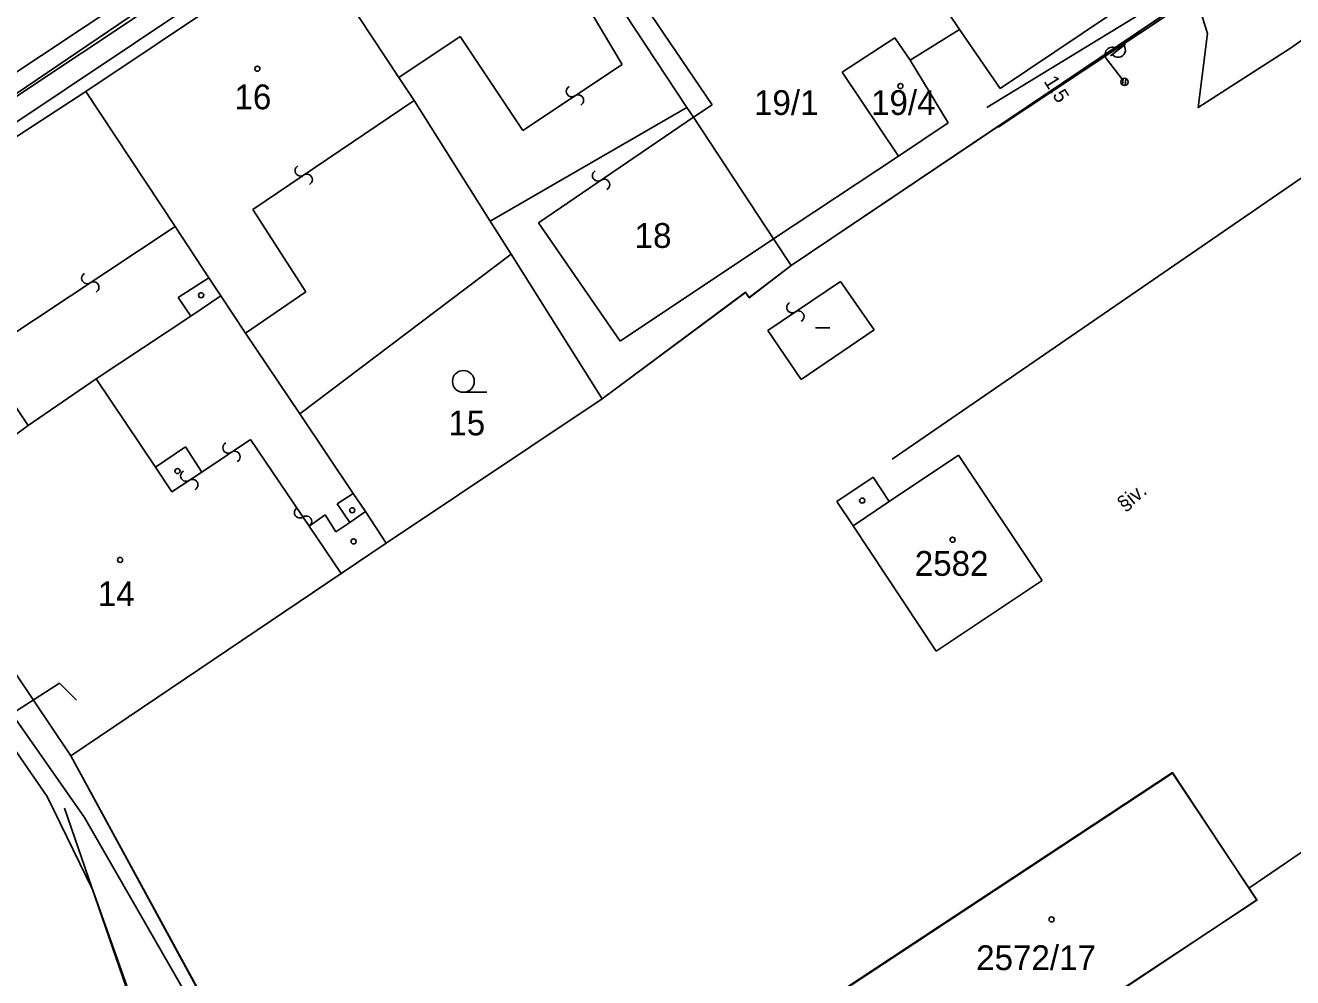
# Model space of a CAD drawing. Extents: x -469926 to -462499, y -1098642 to -1092733.
# Drawn here: x -464462.3 to -464375.3, y -1094641.5 to -1094576.2 of the extents above; entities that cross this region are included whole.
import ezdxf

# ---------------------------------------------------------------- set-up
doc = ezdxf.new("R2010")
doc.units = 0
for name, color, linetype in [('Vrstva 1', 7, 'Continuous'), ('Vrstva 10', 7, 'Continuous'), ('Vrstva 14', 7, 'Continuous'), ('Vrstva 25', 7, 'Continuous'), ('Vrstva 29', 7, 'Continuous'), ('Vrstva 4', 7, 'Continuous'), ('Vrstva 50', 7, 'Continuous'), ('Vrstva 51', 7, 'Continuous'), ('Vrstva 52', 7, 'Continuous'), ('Vrstva 54', 7, 'Continuous'), ('Vrstva 55', 7, 'Continuous'), ('Vrstva 6', 7, 'Continuous'), ('Vrstva 8', 7, 'Continuous')]:
    doc.layers.add(name, color=color, linetype=linetype)

msp = doc.modelspace()

# ---------------------------------------------------------------- linework, layer by layer
at = {"layer": 'Vrstva 1'}
for p, q in [((-464416.89, -1094581.84), (-464424.65, -1094570.05)), ((-464442.79, -1094570.48), (-464458.13, -1094580.75)), ((-464436.64, -1094579.79), (-464442.79, -1094570.48)), ((-464409.74, -1094592.69), (-464378.69, -1094571.79)), ((-464398.19, -1094576.49), (-464401.26, -1094571.92)), ((-464384.74, -1094573.39), (-464395.39, -1094580.54)), ((-464406.23, -1094579.42), (-464402.63, -1094577.06)), ((-464402.63, -1094577.06), (-464401.58, -1094578.6)), ((-464398.19, -1094576.49), (-464401.58, -1094578.6)), ((-464395.39, -1094580.54), (-464398.19, -1094576.49)), ((-464401.58, -1094578.6), (-464398.97, -1094582.9)), ((-464402.38, -1094585.18), (-464406.23, -1094579.42)), ((-464435.6, -1094581.37), (-464436.64, -1094579.79)), ((-464458.13, -1094580.75), (-464474.5, -1094591.41)), ((-464458.13, -1094580.75), (-464452, -1094590.01)), ((-464430.39, -1094589.64), (-464435.6, -1094581.37)), ((-464416.89, -1094581.84), (-464430.39, -1094589.64)), ((-464416.44, -1094582.52), (-464416.89, -1094581.84)), ((-464410.94, -1094590.87), (-464416.44, -1094582.52)), ((-464398.97, -1094582.9), (-464402.38, -1094585.18)), ((-464402.38, -1094585.18), (-464410.94, -1094590.87)), ((-464452, -1094590.01), (-464449.68, -1094593.53)), ((-464430.39, -1094589.64), (-464428.95, -1094591.92)), ((-464410.94, -1094590.87), (-464409.74, -1094592.69)), ((-464443.45, -1094602.87), (-464428.95, -1094591.92)), ((-464428.95, -1094591.92), (-464422.71, -1094601.84)), ((-464412.62, -1094594.9), (-464409.74, -1094592.69)), ((-464449.68, -1094593.53), (-464448.85, -1094594.78)), ((-464450.92, -1094596.16), (-464448.85, -1094594.78)), ((-464448.85, -1094594.78), (-464447.17, -1094597.32)), ((-464422.71, -1094601.84), (-464412.87, -1094594.52)), ((-464412.87, -1094594.52), (-464412.62, -1094594.9)), ((-464457.41, -1094600.46), (-464450.92, -1094596.16)), ((-464447.17, -1094597.32), (-464443.45, -1094602.87)), ((-464462.07, -1094603.67), (-464457.41, -1094600.46)), ((-464437.51, -1094611.73), (-464422.71, -1094601.84)), ((-464443.45, -1094602.87), (-464439.79, -1094608.32)), ((-464470.33, -1094609.69), (-464462.07, -1094603.67)), ((-464403, -1094608.88), (-464398.25, -1094605.71)), ((-464398.25, -1094605.71), (-464392.51, -1094614.3)), ((-464406.6, -1094608.88), (-464404.11, -1094607.21)), ((-464404.11, -1094607.21), (-464403, -1094608.88)), ((-464439.79, -1094608.32), (-464438.94, -1094609.57)), ((-464405.49, -1094610.54), (-464406.6, -1094608.88)), ((-464470.33, -1094609.69), (-464459.16, -1094626.32)), ((-464438.94, -1094609.57), (-464437.51, -1094611.73)), ((-464399.78, -1094619.14), (-464405.49, -1094610.54)), ((-464440.61, -1094613.82), (-464437.51, -1094611.73)), ((-464459.16, -1094626.32), (-464440.61, -1094613.82)), ((-464392.51, -1094614.3), (-464399.78, -1094619.14)), ((-464459.16, -1094626.32), (-464447.22, -1094648.21)), ((-464408.08, -1094643.68), (-464383.57, -1094627.51)), ((-464383.57, -1094627.51), (-464377.78, -1094636.22)), ((-464377.78, -1094636.22), (-464402.23, -1094652.45))]:
    msp.add_line(p, q, dxfattribs=at)
at = {"layer": 'Vrstva 10'}
for points in [[(-464409.74, -1094592.69), (-464378.7, -1094571.8)], [(-464422.71, -1094601.84), (-464412.87, -1094594.53), (-464412.61, -1094594.89), (-464409.74, -1094592.69)], [(-464434.12, -1094708.54), (-464440.59, -1094698.79), (-464445.47, -1094691.31), (-464452.82, -1094680.32), (-464451.35, -1094672.85), (-464447.25, -1094648.21), (-464459.16, -1094626.32), (-464437.51, -1094611.73), (-464422.71, -1094601.84)]]:
    msp.add_lwpolyline(points, dxfattribs=at)
at = {"layer": 'Vrstva 14'}
for p, q in [((-464423.21, -1094554.03), (-464479.754, -1094592.294)), ((-464480.427, -1094598.821), (-464458.214, -1094630.557)), ((-464472.331, -1094629.331), (-464459.932, -1094621.336)), ((-464459.932, -1094621.336), (-464458.751, -1094622.52)), ((-464458.214, -1094630.557), (-464448.117, -1094648.113))]:
    msp.add_line(p, q, dxfattribs=at)
at = {"layer": 'Vrstva 25'}
msp.add_line((-464432.22, -1094601.39), (-464430.62, -1094601.39), dxfattribs=at)
for centre, radius in [((-464446.35, -1094579.19), 0.175), ((-464402.24, -1094580.38), 0.175), ((-464432.22, -1094600.64), 0.75), ((-464398.66, -1094611.5), 0.175), ((-464455.77, -1094612.89), 0.175), ((-464391.87, -1094637.55), 0.175)]:
    msp.add_circle(centre, radius, dxfattribs=at)
at = {"layer": 'Vrstva 29'}
msp.add_line((-464408.07, -1094596.97), (-464407.07, -1094596.97), dxfattribs=at)
for centre in [(-464450.21, -1094594.73), (-464451.83, -1094606.79), (-464404.86, -1094608.82), (-464439.84, -1094609.48), (-464439.75, -1094611.62)]:
    msp.add_circle(centre, 0.175, dxfattribs=at)
at = {"layer": 'Vrstva 4'}
for p, q in [((-464480.09, -1094592.54), (-464432.61, -1094560.93)), ((-464415.16, -1094581.66), (-464429.03, -1094561.23)), ((-464424.18, -1094574.09), (-464421.32, -1094578.89)), ((-464432.45, -1094576.97), (-464436.64, -1094579.79)), ((-464428.14, -1094583.42), (-464432.45, -1094576.97)), ((-464421.32, -1094578.89), (-464428.14, -1094583.42)), ((-464446.66, -1094588.84), (-464435.6, -1094581.37)), ((-464416.44, -1094582.52), (-464415.16, -1094581.66)), ((-464427.07, -1094589.75), (-464416.44, -1094582.52)), ((-464443.02, -1094594.5), (-464446.66, -1094588.84)), ((-464463.94, -1094597.94), (-464452, -1094590.01)), ((-464421.47, -1094597.89), (-464427.07, -1094589.75)), ((-464410.94, -1094590.87), (-464421.47, -1094597.89)), ((-464449.68, -1094593.53), (-464451.78, -1094594.89)), ((-464411.33, -1094597.15), (-464406.35, -1094593.78)), ((-464406.35, -1094593.78), (-464404.04, -1094597.1)), ((-464451.78, -1094594.89), (-464450.92, -1094596.16)), ((-464447.17, -1094597.32), (-464443.02, -1094594.5)), ((-464409.04, -1094600.51), (-464411.33, -1094597.15)), ((-464404.04, -1094597.1), (-464409.04, -1094600.51)), ((-464460.77, -1094629.11), (-464481.23, -1094599.56)), ((-464453.35, -1094606.52), (-464457.41, -1094600.46)), ((-464462.07, -1094603.67), (-464463.8, -1094601.09)), ((-464446.82, -1094604.63), (-464450.17, -1094606.86)), ((-464442.8, -1094610.57), (-464446.82, -1094604.63)), ((-464453.35, -1094606.52), (-464451.29, -1094605.14)), ((-464451.29, -1094605.14), (-464450.17, -1094606.86)), ((-464452.21, -1094608.22), (-464453.35, -1094606.52)), ((-464450.17, -1094606.86), (-464452.21, -1094608.22)), ((-464440.87, -1094609.05), (-464439.79, -1094608.32)), ((-464440.02, -1094610.31), (-464440.87, -1094609.05)), ((-464405.49, -1094610.54), (-464403, -1094608.88)), ((-464442.8, -1094610.57), (-464441.69, -1094609.8)), ((-464441.69, -1094609.8), (-464440.96, -1094610.95)), ((-464440.02, -1094610.31), (-464438.94, -1094609.57)), ((-464440.61, -1094613.82), (-464442.8, -1094610.57)), ((-464440.96, -1094610.95), (-464440.02, -1094610.31)), ((-464457.65, -1094635.54), (-464460.77, -1094629.11)), ((-464455.3, -1094642.11), (-464457.65, -1094635.54))]:
    msp.add_line(p, q, dxfattribs=at)
at = {"layer": 'Vrstva 51'}
for centre, radius, start, end in [((-464424.783, -1094580.739), 0.376, 118.57036, 304.88149), ((-464424.349, -1094581.354), 0.377, 297.89432, 125.55753), ((-464443.392, -1094586.179), 0.376, 118.57036, 304.88149), ((-464442.958, -1094586.794), 0.377, 297.89432, 125.55753), ((-464422.992, -1094586.521), 0.376, 118.57036, 304.88149), ((-464422.558, -1094587.136), 0.377, 297.89432, 125.55753), ((-464458.031, -1094593.564), 0.376, 118.57036, 304.88149), ((-464457.597, -1094594.179), 0.377, 297.89432, 125.55753), ((-464409.66, -1094595.566), 0.376, 118.57036, 304.88149), ((-464409.226, -1094596.181), 0.377, 297.89432, 125.55753), ((-464448.345, -1094605.193), 0.376, 118.57036, 304.88149), ((-464447.911, -1094605.808), 0.377, 297.89432, 125.55753), ((-464451.24, -1094607.121), 0.376, 118.57036, 304.88149), ((-464450.806, -1094607.736), 0.377, 297.89432, 125.55753), ((-464443.438, -1094609.636), 0.376, 118.57036, 304.88149), ((-464443.004, -1094610.251), 0.377, 297.89432, 125.55753)]:
    msp.add_arc(centre, radius, start, end, dxfattribs=at)
at = {"layer": 'Vrstva 52'}
msp.add_line((-464402.815, -1094605.984), (-464067.444, -1094375.407), dxfattribs=at)
at = {"layer": 'Vrstva 54'}
msp.add_lwpolyline([(-464378.263, -1094635.37), (-464373.317, -1094631.972), (-464367.585, -1094640.317), (-464353.546, -1094640.946)], dxfattribs=at)
at = {"layer": 'Vrstva 55'}
for p, q in [((-464387.821, -1094578.303), (-464386.796, -1094577.503)), ((-464387.02, -1094579.898), (-464388.097, -1094578.518)), ((-464387.01, -1094580.3), (-464386.956, -1094579.863)), ((-464386.825, -1094580.341), (-464386.767, -1094579.865))]:
    msp.add_line(p, q, dxfattribs=at)
for points in [[(-464396.3, -1094581.854), (-464377.635, -1094570.427), (-464358.466, -1094558.781), (-464352.956, -1094558.854), (-464348.14, -1094561.019), (-464340.472, -1094575.925), (-464335.237, -1094581.782), (-464324.192, -1094587.932)], [(-464324.192, -1094587.932), (-464337.394, -1094584.138), (-464346.6, -1094576.378), (-464356.037, -1094564.9), (-464359.259, -1094566.263), (-464375.485, -1094577.781), (-464381.808, -1094581.854), (-464381.178, -1094576.776), (-464381.981, -1094574.182), (-464395.534, -1094583.202)]]:
    msp.add_lwpolyline(points, dxfattribs=at)
msp.add_circle((-464386.866, -1094580.095), 0.25, dxfattribs=at)
msp.add_circle((-464386.866, -1094580.095), 0.25, dxfattribs=at)
for centre, start, end in [((-464387.703, -1094578.211), 37.98698, 217.98698), ((-464387.305, -1094577.908), 217.2844, 38.68955)]:
    msp.add_arc(centre, 0.5, start, end, dxfattribs=at)
at = {"layer": 'Vrstva 6'}
msp.add_line((-464119.139, -1094351.016), (-464489.021, -1094596.779), dxfattribs=at)
msp.add_lwpolyline([(-464414.899, -1094648.829), (-464407.913, -1094644.219), (-464408.227, -1094643.743), (-464383.571, -1094627.473), (-464377.788, -1094636.237), (-464409.43, -1094657.117), (-464414.899, -1094648.829)], dxfattribs=at)
at = {"layer": 'Vrstva 8'}
for p, q in [((-464483.014, -1094596.289), (-464120.905, -1094354.321)), ((-464435.574, -1094699.659), (-464459.583, -1094629.911))]:
    msp.add_line(p, q, dxfattribs=at)

# ---------------------------------------------------------------- texts
at = {"layer": 'Vrstva 50'}
for s, p in [('16', (-464447.924, -1094581.97)), ('19/1', (-464412.283, -1094582.36)), ('19/4', (-464404.254, -1094582.36)), ('18', (-464420.472, -1094591.48)), ('15', (-464433.252, -1094604.34)), ('2582', (-464401.254, -1094613.98)), ('14', (-464457.302, -1094616.06)), ('2572/17', (-464397.044, -1094641.03))]:
    msp.add_text(s, height=1.7, dxfattribs=at).set_placement(p)
at = {"layer": 'Vrstva 55'}
for s, rotation, p in [('1.5', 302.11411, (-464392.434, -1094580.052)), ('§iv.', 39.00338, (-464386.859, -1094609.598))]:
    msp.add_text(s, height=1, rotation=rotation, dxfattribs=at).set_placement(p)

doc.saveas('drawing.dxf')
